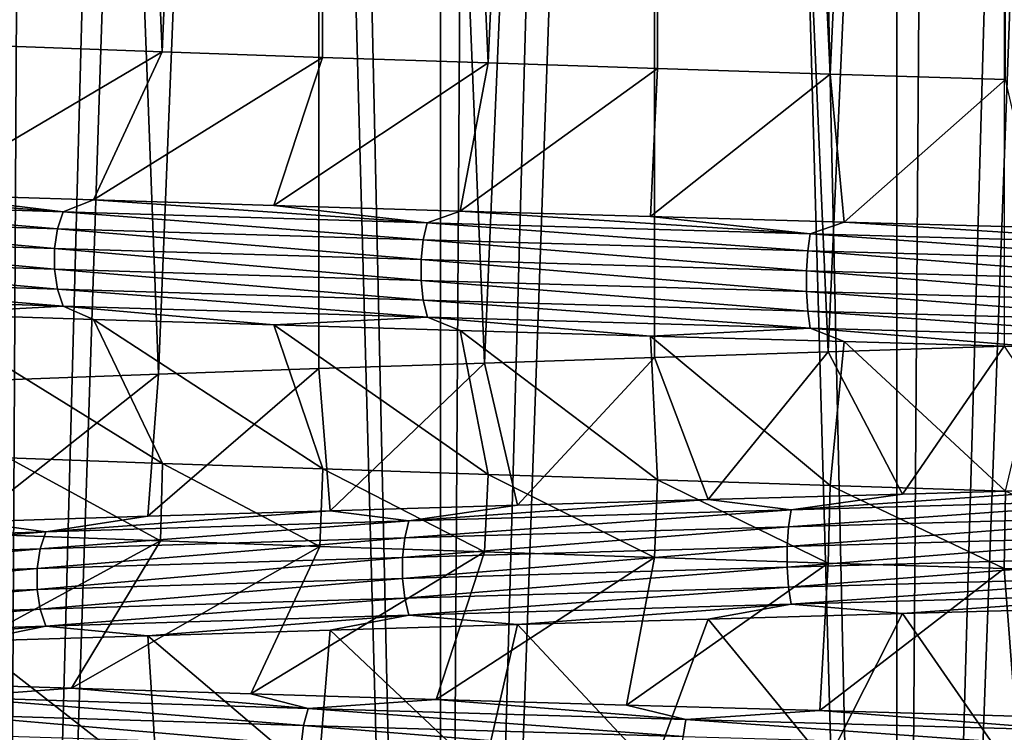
# Model space of a CAD drawing. Header units: metres. Extents: x -206 to 75, y -104 to 104.
# Tile 547 of 656: x -4.98 to -1.32, y -88.21 to -85.56. Entities that reach past the tile are written whole.
import ezdxf

# ---------------------------------------------------------------- set-up
doc = ezdxf.new("R2010")
doc.units = ezdxf.units.M
doc.layers.add('solid_01_1-CONSUMER_THERM_B_125288', color=7, linetype='CONTINUOUS')

msp = doc.modelspace()

# ---------------------------------------------------------------- linework, layer by layer
at = {"layer": 'solid_01_1-CONSUMER_THERM_B_125288'}
for points in [[(-1.72361, -66.575706, 37.586987), (-2.575743, -66.594467, 37.446255), (-1.723034, -97, 37.587063)], [(-0.863454, -66.556847, 37.67173), (-1.72361, -66.575706, 37.586987), (-1.723034, -97, 37.587063)], [(-0.863454, -66.556847, 37.67173), (-1.723034, -97, 37.587063), (0.000094, -97, 37.700001)], [(-3.417522, -66.613335, 37.249924), (-4.244166, -66.632355, 36.999081), (-3.416415, -97, 37.250221)], [(-2.575743, -66.594467, 37.446255), (-3.417522, -66.613335, 37.249924), (-3.416415, -97, 37.250221)], [(-2.575743, -66.594467, 37.446255), (-3.416415, -97, 37.250221), (-1.723034, -97, 37.587063)], [(-4.244166, -66.632355, 36.999081), (-5.052819, -66.65136, 36.69463), (-5.051296, -97, 36.695255)], [(-4.244166, -66.632355, 36.999081), (-5.051296, -97, 36.695255), (-3.416415, -97, 37.250221)], [(-5.691119, -67.316277, 12.589871), (-4.890752, -67.335487, 12.239472), (-5.051363, -97, 12.304773)], [(-4.890752, -67.335487, 12.239472), (-4.069489, -67.354546, 11.94296), (-5.051363, -97, 12.304773)], [(-4.069489, -67.354546, 11.94296), (-3.416506, -97, 11.749804), (-5.051363, -97, 12.304773)], [(-4.069489, -67.354546, 11.94296), (-3.229958, -67.373528, 11.701275), (-3.416506, -97, 11.749804)], [(-3.229958, -67.373528, 11.701275), (-2.376426, -67.392586, 11.515678), (-3.416506, -97, 11.749804)], [(-2.376426, -67.392586, 11.515678), (-1.72316, -97, 11.412954), (-3.416506, -97, 11.749804)], [(-2.376426, -67.392586, 11.515678), (-1.513317, -67.411797, 11.387034), (-1.72316, -97, 11.412954)], [(-1.513317, -67.411797, 11.387034), (-0.643103, -67.431007, 11.315676), (-1.72316, -97, 11.412954)], [(-0.643103, -67.431007, 11.315676), (-0.000094, -97, 11.3), (-1.72316, -97, 11.412954)], [(-5.032708, -86.898262, 32.320606), (-5.027785, -72, 32.323761), (-4.461436, -86.877785, 32.66)], [(-4.447861, -85.682007, 16.332594), (-3.863247, -72, 16.04038), (-5.027801, -72, 16.67625)], [(-4.447861, -85.682007, 16.332594), (-5.027801, -72, 16.67625), (-5.019515, -85.661301, 16.670921)], [(-4.461436, -86.877785, 32.66), (-5.027785, -72, 32.323761), (-3.863221, -72, 32.959633)], [(-4.461436, -86.877785, 32.66), (-3.863221, -72, 32.959633), (-3.867006, -86.857193, 32.957912)], [(-3.853106, -85.702812, 16.035748), (-3.863247, -72, 16.04038), (-4.447861, -85.682007, 16.332594)], [(-3.867006, -86.857193, 32.957912), (-3.863221, -72, 32.959633), (-3.252975, -86.836456, 33.212528)], [(-3.23929, -85.723503, 15.782374), (-2.620156, -72, 15.576729), (-3.863247, -72, 16.04038)], [(-3.23929, -85.723503, 15.782374), (-3.863247, -72, 16.04038), (-3.853106, -85.702812, 16.035748)], [(-3.252975, -86.836456, 33.212528), (-3.863221, -72, 32.959633), (-2.620116, -72, 33.423283)], [(-3.252975, -86.836456, 33.212528), (-2.620116, -72, 33.423283), (-2.622315, -86.815643, 33.422638)], [(-2.610656, -85.74398, 15.573944), (-2.620156, -72, 15.576729), (-3.23929, -85.723503, 15.782374)], [(-2.622315, -86.815643, 33.422638), (-2.620116, -72, 33.423283), (-1.977936, -86.794968, 33.587231)], [(-1.970002, -85.764343, 15.411046), (-1.3237, -72, 15.294683), (-2.620156, -72, 15.576729)], [(-1.970002, -85.764343, 15.411046), (-2.620156, -72, 15.576729), (-2.610656, -85.74398, 15.573944)], [(-1.977936, -86.794968, 33.587231), (-2.620116, -72, 33.423283), (-1.323637, -72, 33.705326)], [(-1.977936, -86.794968, 33.587231), (-1.323637, -72, 33.705326), (-1.324333, -86.774498, 33.705223)], [(-1.319808, -85.784813, 15.294127), (-1.3237, -72, 15.294683), (-1.970002, -85.764343, 15.411046)], [(-4.447861, -85.682007, 16.332594), (-5.019515, -85.661301, 16.670921), (-5.345313, -86.210747, 15.648159)], [(-4.447861, -85.682007, 16.332594), (-5.345313, -86.210747, 15.648159), (-4.702766, -86.231331, 15.290898)], [(-3.853106, -85.702812, 16.035748), (-4.447861, -85.682007, 16.332594), (-4.702766, -86.231331, 15.290898)], [(-3.853106, -85.702812, 16.035748), (-4.702766, -86.231331, 15.290898), (-4.033932, -86.252007, 14.979123)], [(-3.23929, -85.723503, 15.782374), (-3.853106, -85.702812, 16.035748), (-4.033932, -86.252007, 14.979123)], [(-3.23929, -85.723503, 15.782374), (-4.033932, -86.252007, 14.979123), (-3.343462, -86.272659, 14.715286)], [(-2.610656, -85.74398, 15.573944), (-3.23929, -85.723503, 15.782374), (-3.343462, -86.272659, 14.715286)], [(-2.610656, -85.74398, 15.573944), (-3.343462, -86.272659, 14.715286), (-2.636688, -86.293228, 14.501463)], [(-1.970002, -85.764343, 15.411046), (-2.610656, -85.74398, 15.573944), (-2.636688, -86.293228, 14.501463)], [(-1.970002, -85.764343, 15.411046), (-2.636688, -86.293228, 14.501463), (-1.918997, -86.313713, 14.339066)], [(-1.319808, -85.784813, 15.294127), (-1.970002, -85.764343, 15.411046), (-1.918997, -86.313713, 14.339066)], [(-1.319808, -85.784813, 15.294127), (-1.918997, -86.313713, 14.339066), (-1.193006, -86.334244, 14.228544)], [(-4.816033, -86.275215, 15.279831), (-5.960612, -86.190239, 16.050354), (-6.070361, -86.234276, 16.052679)], [(-4.816033, -86.275215, 15.279831), (-5.345313, -86.210747, 15.648159), (-5.960612, -86.190239, 16.050354)], [(-6.070361, -86.234276, 16.052679), (-6.096644, -86.297684, 16.016104), (-4.836885, -86.338623, 15.23991)], [(-4.816033, -86.275215, 15.279831), (-6.070361, -86.234276, 16.052679), (-4.836885, -86.338623, 15.23991)], [(-4.816033, -86.275215, 15.279831), (-4.702766, -86.231331, 15.290898), (-5.345313, -86.210747, 15.648159)], [(-3.464742, -86.316147, 14.692211), (-4.702766, -86.231331, 15.290898), (-4.816033, -86.275215, 15.279831)], [(-3.464742, -86.316147, 14.692211), (-4.033932, -86.252007, 14.979123), (-4.702766, -86.231331, 15.290898)], [(-3.464742, -86.316147, 14.692211), (-3.343462, -86.272659, 14.715286), (-4.033932, -86.252007, 14.979123)], [(-6.096644, -86.297684, 16.016104), (-6.110833, -86.371147, 15.99636), (-4.848143, -86.412086, 15.218358)], [(-4.836885, -86.338623, 15.23991), (-6.096644, -86.297684, 16.016104), (-4.848143, -86.412086, 15.218358)], [(-4.816033, -86.275215, 15.279831), (-4.836885, -86.338623, 15.23991), (-3.479743, -86.379555, 14.649746)], [(-3.464742, -86.316147, 14.692211), (-4.816033, -86.275215, 15.279831), (-3.479743, -86.379555, 14.649746)], [(-2.044306, -86.357086, 14.300476), (-3.343462, -86.272659, 14.715286), (-3.464742, -86.316147, 14.692211)], [(-2.044306, -86.357086, 14.300476), (-2.636688, -86.293228, 14.501463), (-3.343462, -86.272659, 14.715286)], [(-2.044306, -86.357086, 14.300476), (-1.918997, -86.313713, 14.339066), (-2.636688, -86.293228, 14.501463)], [(-4.836885, -86.338623, 15.23991), (-4.848143, -86.412086, 15.218358), (-3.487842, -86.453018, 14.626821)], [(-3.479743, -86.379555, 14.649746), (-4.836885, -86.338623, 15.23991), (-3.487842, -86.453018, 14.626821)], [(-3.464742, -86.316147, 14.692211), (-3.479743, -86.379555, 14.649746), (-2.053158, -86.420494, 14.256315)], [(-2.044306, -86.357086, 14.300476), (-3.464742, -86.316147, 14.692211), (-2.053158, -86.420494, 14.256315)], [(-0.582787, -86.398026, 14.114305), (-1.918997, -86.313713, 14.339066), (-2.044306, -86.357086, 14.300476)], [(-0.582787, -86.398026, 14.114305), (-1.193006, -86.334244, 14.228544), (-1.918997, -86.313713, 14.339066)], [(-6.110833, -86.371147, 15.99636), (-6.110796, -86.447952, 15.996411), (-4.848113, -86.488884, 15.218414)], [(-4.848143, -86.412086, 15.218358), (-6.110833, -86.371147, 15.99636), (-4.848113, -86.488884, 15.218414)], [(-3.479743, -86.379555, 14.649746), (-3.487842, -86.453018, 14.626821), (-2.057936, -86.493958, 14.232474)], [(-2.053158, -86.420494, 14.256315), (-3.479743, -86.379555, 14.649746), (-2.057936, -86.493958, 14.232474)], [(-2.044306, -86.357086, 14.300476), (-2.053158, -86.420494, 14.256315), (-0.58531, -86.461426, 14.069338)], [(-0.582787, -86.398026, 14.114305), (-2.044306, -86.357086, 14.300476), (-0.58531, -86.461426, 14.069338)], [(-4.848143, -86.412086, 15.218358), (-4.848113, -86.488884, 15.218414), (-3.48782, -86.529823, 14.626881)], [(-3.487842, -86.453018, 14.626821), (-4.848143, -86.412086, 15.218358), (-3.48782, -86.529823, 14.626881)], [(-6.110796, -86.447952, 15.996411), (-6.09654, -86.521378, 16.016249), (-4.836803, -86.562317, 15.240067)], [(-4.848113, -86.488884, 15.218414), (-6.110796, -86.447952, 15.996411), (-4.836803, -86.562317, 15.240067)], [(-3.487842, -86.453018, 14.626821), (-3.48782, -86.529823, 14.626881), (-2.057923, -86.570755, 14.232537)], [(-2.057936, -86.493958, 14.232474), (-3.487842, -86.453018, 14.626821), (-2.057923, -86.570755, 14.232537)], [(-2.053158, -86.420494, 14.256315), (-2.057936, -86.493958, 14.232474), (-0.586672, -86.534889, 14.045062)], [(-0.58531, -86.461426, 14.069338), (-2.053158, -86.420494, 14.256315), (-0.586672, -86.534889, 14.045062)], [(-4.848113, -86.488884, 15.218414), (-4.836803, -86.562317, 15.240067), (-3.479684, -86.603249, 14.649913)], [(-3.48782, -86.529823, 14.626881), (-4.848113, -86.488884, 15.218414), (-3.479684, -86.603249, 14.649913)], [(-6.09654, -86.521378, 16.016249), (-6.070203, -86.584717, 16.052898), (-4.815907, -86.625656, 15.28007)], [(-4.836803, -86.562317, 15.240067), (-6.09654, -86.521378, 16.016249), (-4.815907, -86.625656, 15.28007)], [(-2.057936, -86.493958, 14.232474), (-2.057923, -86.570755, 14.232537), (-0.586668, -86.611694, 14.045126)], [(-0.586672, -86.534889, 14.045062), (-2.057936, -86.493958, 14.232474), (-0.586668, -86.611694, 14.045126)], [(-4.836803, -86.562317, 15.240067), (-4.815907, -86.625656, 15.28007), (-3.464651, -86.666588, 14.692466)], [(-3.479684, -86.603249, 14.649913), (-4.836803, -86.562317, 15.240067), (-3.464651, -86.666588, 14.692466)], [(-3.48782, -86.529823, 14.626881), (-3.479684, -86.603249, 14.649913), (-2.053123, -86.644188, 14.256489)], [(-2.057923, -86.570755, 14.232537), (-3.48782, -86.529823, 14.626881), (-2.053123, -86.644188, 14.256489)], [(-4.815907, -86.625656, 15.28007), (-6.070203, -86.584717, 16.052898), (-5.345276, -86.654099, 15.648137)], [(-2.057923, -86.570755, 14.232537), (-2.053123, -86.644188, 14.256489), (-0.5853, -86.68512, 14.069514)], [(-0.586668, -86.611694, 14.045126), (-2.057923, -86.570755, 14.232537), (-0.5853, -86.68512, 14.069514)], [(-4.815907, -86.625656, 15.28007), (-5.345276, -86.654099, 15.648137), (-4.702737, -86.674576, 15.290882)], [(-4.815907, -86.625656, 15.28007), (-4.702737, -86.674576, 15.290882), (-4.033921, -86.695122, 14.979117)], [(-3.464651, -86.666588, 14.692466), (-4.815907, -86.625656, 15.28007), (-4.033921, -86.695122, 14.979117)], [(-3.479684, -86.603249, 14.649913), (-3.464651, -86.666588, 14.692466), (-2.044253, -86.707527, 14.300742)], [(-2.053123, -86.644188, 14.256489), (-3.479684, -86.603249, 14.649913), (-2.044253, -86.707527, 14.300742)], [(-5.345276, -86.654099, 15.648137), (-5.01931, -87.188026, 16.67079), (-4.447625, -87.208588, 16.332464)], [(-4.702737, -86.674576, 15.290882), (-5.345276, -86.654099, 15.648137), (-4.447625, -87.208588, 16.332464)], [(-3.464651, -86.666588, 14.692466), (-4.033921, -86.695122, 14.979117), (-3.34346, -86.715759, 14.715286)], [(-3.464651, -86.666588, 14.692466), (-3.34346, -86.715759, 14.715286), (-2.636683, -86.736443, 14.501463)], [(-2.044253, -86.707527, 14.300742), (-3.464651, -86.666588, 14.692466), (-2.636683, -86.736443, 14.501463)], [(-2.053123, -86.644188, 14.256489), (-2.044253, -86.707527, 14.300742), (-0.582771, -86.748459, 14.114575)], [(-0.5853, -86.68512, 14.069514), (-2.053123, -86.644188, 14.256489), (-0.582771, -86.748459, 14.114575)], [(-4.702737, -86.674576, 15.290882), (-4.447625, -87.208588, 16.332464), (-3.852822, -87.229073, 16.035618)], [(-4.033921, -86.695122, 14.979117), (-4.702737, -86.674576, 15.290882), (-3.852822, -87.229073, 16.035618)], [(-4.033921, -86.695122, 14.979117), (-3.852822, -87.229073, 16.035618), (-3.23895, -87.249626, 15.782248)], [(-3.34346, -86.715759, 14.715286), (-4.033921, -86.695122, 14.979117), (-3.23895, -87.249626, 15.782248)], [(-2.044253, -86.707527, 14.300742), (-2.636683, -86.736443, 14.501463), (-1.918991, -86.757057, 14.339066)], [(-2.044253, -86.707527, 14.300742), (-1.918991, -86.757057, 14.339066), (-1.192998, -86.777557, 14.228542)], [(-0.582771, -86.748459, 14.114575), (-2.044253, -86.707527, 14.300742), (-1.192998, -86.777557, 14.228542)], [(-3.34346, -86.715759, 14.715286), (-3.23895, -87.249626, 15.782248), (-2.610336, -87.270271, 15.573851)], [(-2.636683, -86.736443, 14.501463), (-3.34346, -86.715759, 14.715286), (-2.610336, -87.270271, 15.573851)], [(-2.636683, -86.736443, 14.501463), (-2.610336, -87.270271, 15.573851), (-1.969796, -87.29097, 15.411001)], [(-1.918991, -86.757057, 14.339066), (-2.636683, -86.736443, 14.501463), (-1.969796, -87.29097, 15.411001)], [(-1.977936, -86.794968, 33.587231), (-1.324333, -86.774498, 33.705223), (-1.702173, -87.322548, 34.699352)], [(-1.918991, -86.757057, 14.339066), (-1.969796, -87.29097, 15.411001), (-1.319769, -87.311523, 15.294121)], [(-1.192998, -86.777557, 14.228542), (-1.918991, -86.757057, 14.339066), (-1.319769, -87.311523, 15.294121)], [(-1.324333, -86.774498, 33.705223), (-0.970593, -87.30201, 34.794559), (-1.702173, -87.322548, 34.699352)], [(-3.252975, -86.836456, 33.212528), (-2.622315, -86.815643, 33.422638), (-3.130781, -87.363609, 34.355103)], [(-2.622315, -86.815643, 33.422638), (-2.422565, -87.343033, 34.552803), (-3.130781, -87.363609, 34.355103)], [(-2.622315, -86.815643, 33.422638), (-1.977936, -86.794968, 33.587231), (-2.422565, -87.343033, 34.552803)], [(-1.977936, -86.794968, 33.587231), (-1.702173, -87.322548, 34.699352), (-2.422565, -87.343033, 34.552803)], [(-3.867006, -86.857193, 32.957912), (-3.252975, -86.836456, 33.212528), (-3.825344, -87.384285, 34.106625)], [(-3.252975, -86.836456, 33.212528), (-3.130781, -87.363609, 34.355103), (-3.825344, -87.384285, 34.106625)], [(-4.461436, -86.877785, 32.66), (-4.501532, -87.404945, 33.80888), (-5.154928, -87.425537, 33.46373)], [(-5.032708, -86.898262, 32.320606), (-4.461436, -86.877785, 32.66), (-5.154928, -87.425537, 33.46373)], [(-3.867006, -86.857193, 32.957912), (-3.825344, -87.384285, 34.106625), (-4.501532, -87.404945, 33.80888)], [(-4.461436, -86.877785, 32.66), (-3.867006, -86.857193, 32.957912), (-4.501532, -87.404945, 33.80888)], [(-4.454499, -87.496017, 16.336212), (-5.01931, -87.188026, 16.67079), (-5.022685, -87.475494, 16.672955)], [(-4.454499, -87.496017, 16.336212), (-4.447625, -87.208588, 16.332464), (-5.01931, -87.188026, 16.67079)], [(-3.863582, -87.516693, 16.040524), (-4.447625, -87.208588, 16.332464), (-4.454499, -87.496017, 16.336212)], [(-3.863582, -87.516693, 16.040524), (-3.852822, -87.229073, 16.035618), (-4.447625, -87.208588, 16.332464)], [(-3.252076, -87.537361, 15.787136), (-3.852822, -87.229073, 16.035618), (-3.863582, -87.516693, 16.040524)], [(-3.252076, -87.537361, 15.787136), (-3.23895, -87.249626, 15.782248), (-3.852822, -87.229073, 16.035618)], [(-2.622255, -87.55793, 15.577345), (-3.23895, -87.249626, 15.782248), (-3.252076, -87.537361, 15.787136)], [(-2.622255, -87.55793, 15.577345), (-2.610336, -87.270271, 15.573851), (-3.23895, -87.249626, 15.782248)], [(-1.978142, -87.578415, 15.412814), (-2.610336, -87.270271, 15.573851), (-2.622255, -87.55793, 15.577345)], [(-1.978142, -87.578415, 15.412814), (-1.969796, -87.29097, 15.411001), (-2.610336, -87.270271, 15.573851)], [(-1.324453, -87.598938, 15.294793), (-1.969796, -87.29097, 15.411001), (-1.978142, -87.578415, 15.412814)], [(-1.324453, -87.598938, 15.294793), (-1.319769, -87.311523, 15.294121), (-1.969796, -87.29097, 15.411001)], [(-2.115311, -87.380478, 34.685028), (-2.422565, -87.343033, 34.552803), (-1.702173, -87.322548, 34.699352)], [(-2.115311, -87.380478, 34.685028), (-1.702173, -87.322548, 34.699352), (-0.970593, -87.30201, 34.794559)], [(-2.115311, -87.380478, 34.685028), (-0.970593, -87.30201, 34.794559), (-0.654955, -87.339539, 34.881145)], [(-0.663807, -87.619682, 15.223721), (-1.319769, -87.311523, 15.294121), (-1.324453, -87.598938, 15.294793)], [(-3.532926, -87.42141, 34.283703), (-3.825344, -87.384285, 34.106625), (-3.130781, -87.363609, 34.355103)], [(-3.532926, -87.42141, 34.283703), (-3.130781, -87.363609, 34.355103), (-2.422565, -87.343033, 34.552803)], [(-3.532926, -87.42141, 34.283703), (-2.422565, -87.343033, 34.552803), (-2.115311, -87.380478, 34.685028)], [(-2.115311, -87.380478, 34.685028), (-0.654955, -87.339539, 34.881145), (-2.124469, -87.443886, 34.72913)], [(-0.654955, -87.339539, 34.881145), (-0.65779, -87.402946, 34.926094), (-2.124469, -87.443886, 34.72913)], [(-4.879885, -87.462349, 33.68615), (-4.501532, -87.404945, 33.80888), (-3.825344, -87.384285, 34.106625)], [(-4.879885, -87.462349, 33.68615), (-3.825344, -87.384285, 34.106625), (-3.532926, -87.42141, 34.283703)], [(-3.532926, -87.42141, 34.283703), (-2.115311, -87.380478, 34.685028), (-3.548222, -87.484818, 34.326065)], [(-2.115311, -87.380478, 34.685028), (-2.124469, -87.443886, 34.72913), (-3.548222, -87.484818, 34.326065)], [(-2.124469, -87.443886, 34.72913), (-0.65779, -87.402946, 34.926094), (-2.129414, -87.517349, 34.752934)], [(-0.65779, -87.402946, 34.926094), (-0.659322, -87.47641, 34.950359), (-2.129414, -87.517349, 34.752934)], [(-6.129177, -87.503281, 32.905006), (-5.154928, -87.425537, 33.46373), (-4.879885, -87.462349, 33.68615)], [(-4.879885, -87.462349, 33.68615), (-5.154928, -87.425537, 33.46373), (-4.501532, -87.404945, 33.80888)], [(-4.879885, -87.462349, 33.68615), (-3.532926, -87.42141, 34.283703), (-4.901014, -87.525757, 33.725922)], [(-3.532926, -87.42141, 34.283703), (-3.548222, -87.484818, 34.326065), (-4.901014, -87.525757, 33.725922)], [(-6.129177, -87.503281, 32.905006), (-4.879885, -87.462349, 33.68615), (-6.155714, -87.566689, 32.941399)], [(-4.879885, -87.462349, 33.68615), (-4.901014, -87.525757, 33.725922), (-6.155714, -87.566689, 32.941399)], [(-4.454499, -87.496017, 16.336212), (-5.022685, -87.475494, 16.672955), (-5.423431, -88.022476, 15.695806)], [(-3.548222, -87.484818, 34.326065), (-2.124469, -87.443886, 34.72913), (-3.55648, -87.558281, 34.348934)], [(-2.124469, -87.443886, 34.72913), (-2.129414, -87.517349, 34.752934), (-3.55648, -87.558281, 34.348934)], [(-2.129414, -87.517349, 34.752934), (-0.659322, -87.47641, 34.950359), (-2.129401, -87.594147, 34.752872)], [(-0.659322, -87.47641, 34.950359), (-0.659318, -87.553215, 34.950294), (-2.129401, -87.594147, 34.752872)], [(-4.454499, -87.496017, 16.336212), (-5.423431, -88.022476, 15.695806), (-4.784445, -88.043022, 15.332961)], [(-4.901014, -87.525757, 33.725922), (-3.548222, -87.484818, 34.326065), (-4.91242, -87.59922, 33.747395)], [(-3.548222, -87.484818, 34.326065), (-3.55648, -87.558281, 34.348934), (-4.91242, -87.59922, 33.747395)], [(-3.863582, -87.516693, 16.040524), (-4.454499, -87.496017, 16.336212), (-4.784445, -88.043022, 15.332961)], [(-6.155714, -87.566689, 32.941399), (-4.901014, -87.525757, 33.725922), (-6.170041, -87.640152, 32.961044)], [(-4.901014, -87.525757, 33.725922), (-4.91242, -87.59922, 33.747395), (-6.170041, -87.640152, 32.961044)], [(-3.863582, -87.516693, 16.040524), (-4.784445, -88.043022, 15.332961), (-4.119162, -88.063683, 15.015618)], [(-3.252076, -87.537361, 15.787136), (-3.863582, -87.516693, 16.040524), (-4.119162, -88.063683, 15.015618)], [(-3.252076, -87.537361, 15.787136), (-4.119162, -88.063683, 15.015618), (-3.431371, -88.084351, 14.745788)], [(-3.55648, -87.558281, 34.348934), (-2.129414, -87.517349, 34.752934), (-3.556459, -87.635086, 34.348873)], [(-2.129414, -87.517349, 34.752934), (-2.129401, -87.594147, 34.752872), (-3.556459, -87.635086, 34.348873)], [(-2.622255, -87.55793, 15.577345), (-3.252076, -87.537361, 15.787136), (-3.431371, -88.084351, 14.745788)], [(-4.91242, -87.59922, 33.747395), (-3.55648, -87.558281, 34.348934), (-4.912391, -87.676018, 33.747337)], [(-3.55648, -87.558281, 34.348934), (-3.556459, -87.635086, 34.348873), (-4.912391, -87.676018, 33.747337)], [(-2.622255, -87.55793, 15.577345), (-3.431371, -88.084351, 14.745788), (-2.726147, -88.10495, 14.525573)], [(-1.978142, -87.578415, 15.412814), (-2.622255, -87.55793, 15.577345), (-2.726147, -88.10495, 14.525573)], [(-1.978142, -87.578415, 15.412814), (-2.726147, -88.10495, 14.525573), (-2.008772, -88.125465, 14.356507)], [(-2.129401, -87.594147, 34.752872), (-0.659318, -87.553215, 34.950294), (-2.124434, -87.66758, 34.728954)], [(-0.659318, -87.553215, 34.950294), (-0.65778, -87.62664, 34.925915), (-2.124434, -87.66758, 34.728954)], [(-1.324453, -87.598938, 15.294793), (-1.978142, -87.578415, 15.412814), (-2.008772, -88.125465, 14.356507)], [(-6.170041, -87.640152, 32.961044), (-4.91242, -87.59922, 33.747395), (-6.170004, -87.716957, 32.960995)], [(-4.91242, -87.59922, 33.747395), (-4.912391, -87.676018, 33.747337), (-6.170004, -87.716957, 32.960995)], [(-3.556459, -87.635086, 34.348873), (-2.129401, -87.594147, 34.752872), (-3.548163, -87.708511, 34.325897)], [(-2.129401, -87.594147, 34.752872), (-2.124434, -87.66758, 34.728954), (-3.548163, -87.708511, 34.325897)], [(-1.324453, -87.598938, 15.294793), (-2.008772, -88.125465, 14.356507), (-1.283465, -88.145966, 14.239393)], [(-0.663807, -87.619682, 15.223721), (-1.324453, -87.598938, 15.294793), (-1.283465, -88.145966, 14.239393)], [(-4.912391, -87.676018, 33.747337), (-3.556459, -87.635086, 34.348873), (-4.900932, -87.749451, 33.725765)], [(-3.556459, -87.635086, 34.348873), (-3.548163, -87.708511, 34.325897), (-4.900932, -87.749451, 33.725765)], [(-2.124434, -87.66758, 34.728954), (-0.65778, -87.62664, 34.925915), (-2.115256, -87.730919, 34.684765)], [(-0.65778, -87.62664, 34.925915), (-0.654939, -87.68998, 34.880875), (-2.115256, -87.730919, 34.684765)], [(-6.170004, -87.716957, 32.960995), (-4.912391, -87.676018, 33.747337), (-6.155611, -87.790382, 32.941254)], [(-4.912391, -87.676018, 33.747337), (-4.900932, -87.749451, 33.725765), (-6.155611, -87.790382, 32.941254)], [(-3.548163, -87.708511, 34.325897), (-2.124434, -87.66758, 34.728954), (-3.532835, -87.771851, 34.283447)], [(-2.124434, -87.66758, 34.728954), (-2.115256, -87.730919, 34.684765), (-3.532835, -87.771851, 34.283447)], [(-2.115256, -87.730919, 34.684765), (-0.654939, -87.68998, 34.880875), (-1.702168, -87.7658, 34.699352)], [(-0.654939, -87.68998, 34.880875), (-0.970564, -87.745132, 34.794563), (-1.702168, -87.7658, 34.699352)], [(-4.900932, -87.749451, 33.725765), (-3.548163, -87.708511, 34.325897), (-4.879759, -87.81279, 33.685909)], [(-3.548163, -87.708511, 34.325897), (-3.532835, -87.771851, 34.283447), (-4.879759, -87.81279, 33.685909)], [(-3.532835, -87.771851, 34.283447), (-2.115256, -87.730919, 34.684765), (-3.13079, -87.806892, 34.355103)], [(-2.115256, -87.730919, 34.684765), (-2.422576, -87.786385, 34.552799), (-3.13079, -87.806892, 34.355103)], [(-2.115256, -87.730919, 34.684765), (-1.702168, -87.7658, 34.699352), (-2.422576, -87.786385, 34.552799)], [(-6.155611, -87.790382, 32.941254), (-4.900932, -87.749451, 33.725765), (-6.129018, -87.853722, 32.904789)], [(-4.900932, -87.749451, 33.725765), (-4.879759, -87.81279, 33.685909), (-6.129018, -87.853722, 32.904789)], [(-2.422576, -87.786385, 34.552799), (-1.702168, -87.7658, 34.699352), (-1.983701, -88.321838, 33.585976)], [(-1.702168, -87.7658, 34.699352), (-1.330536, -88.301071, 33.70433), (-1.983701, -88.321838, 33.585976)], [(-1.702168, -87.7658, 34.699352), (-0.970564, -87.745132, 34.794563), (-1.330536, -88.301071, 33.70433)], [(-0.970564, -87.745132, 34.794563), (-0.670311, -88.280327, 33.77581), (-1.330536, -88.301071, 33.70433)], [(-4.879759, -87.81279, 33.685909), (-3.532835, -87.771851, 34.283447), (-4.501513, -87.84803, 33.808887)], [(-3.532835, -87.771851, 34.283447), (-3.825338, -87.827423, 34.106625), (-4.501513, -87.84803, 33.808887)], [(-3.532835, -87.771851, 34.283447), (-3.13079, -87.806892, 34.355103), (-3.825338, -87.827423, 34.106625)], [(-3.13079, -87.806892, 34.355103), (-2.422576, -87.786385, 34.552799), (-2.627645, -88.342461, 33.42107)], [(-2.422576, -87.786385, 34.552799), (-1.983701, -88.321838, 33.585976), (-2.627645, -88.342461, 33.42107)], [(-6.129018, -87.853722, 32.904789), (-4.879759, -87.81279, 33.685909), (-5.780264, -87.889366, 33.074074)], [(-4.879759, -87.81279, 33.685909), (-5.154916, -87.868713, 33.463734), (-5.780264, -87.889366, 33.074074)], [(-4.879759, -87.81279, 33.685909), (-4.501513, -87.84803, 33.808887), (-5.154916, -87.868713, 33.463734)], [(-4.501513, -87.84803, 33.808887), (-3.825338, -87.827423, 34.106625), (-3.871507, -88.383469, 32.955853)], [(-3.825338, -87.827423, 34.106625), (-3.257926, -88.36293, 33.210678), (-3.871507, -88.383469, 32.955853)], [(-3.825338, -87.827423, 34.106625), (-3.13079, -87.806892, 34.355103), (-3.257926, -88.36293, 33.210678)], [(-3.13079, -87.806892, 34.355103), (-2.627645, -88.342461, 33.42107), (-3.257926, -88.36293, 33.210678)], [(-5.154916, -87.868713, 33.463734), (-4.501513, -87.84803, 33.808887), (-4.465498, -88.40416, 32.657776)], [(-5.154916, -87.868713, 33.463734), (-4.465498, -88.40416, 32.657776), (-5.036324, -88.42495, 32.318275)], [(-4.501513, -87.84803, 33.808887), (-3.871507, -88.383469, 32.955853), (-4.465498, -88.40416, 32.657776)], [(-5.229848, -88.076385, 15.507805), (-4.784445, -88.043022, 15.332961), (-5.423431, -88.022476, 15.695806)], [(-3.90666, -88.117317, 14.859648), (-4.784445, -88.043022, 15.332961), (-5.229848, -88.076385, 15.507805)], [(-3.90666, -88.117317, 14.859648), (-4.119162, -88.063683, 15.015618), (-4.784445, -88.043022, 15.332961)], [(-5.229848, -88.076385, 15.507805), (-5.252492, -88.139793, 15.468872), (-3.923575, -88.180725, 14.817907)], [(-3.90666, -88.117317, 14.859648), (-5.229848, -88.076385, 15.507805), (-3.923575, -88.180725, 14.817907)], [(-3.90666, -88.117317, 14.859648), (-3.431371, -88.084351, 14.745788), (-4.119162, -88.063683, 15.015618)], [(-2.505276, -88.158257, 14.404139), (-3.431371, -88.084351, 14.745788), (-3.90666, -88.117317, 14.859648)], [(-2.505276, -88.158257, 14.404139), (-2.726147, -88.10495, 14.525573), (-3.431371, -88.084351, 14.745788)], [(-3.90666, -88.117317, 14.859648), (-3.923575, -88.180725, 14.817907), (-2.516124, -88.221664, 14.360427)], [(-2.505276, -88.158257, 14.404139), (-3.90666, -88.117317, 14.859648), (-2.516124, -88.221664, 14.360427)], [(-2.505276, -88.158257, 14.404139), (-2.008772, -88.125465, 14.356507), (-2.726147, -88.10495, 14.525573)], [(-1.053834, -88.199188, 14.151159), (-2.008772, -88.125465, 14.356507), (-2.505276, -88.158257, 14.404139)], [(-1.053834, -88.199188, 14.151159), (-1.283465, -88.145966, 14.239393), (-2.008772, -88.125465, 14.356507)], [(-5.252492, -88.139793, 15.468872), (-5.264716, -88.213249, 15.447852), (-3.932706, -88.254189, 14.795374)], [(-3.923575, -88.180725, 14.817907), (-5.252492, -88.139793, 15.468872), (-3.932706, -88.254189, 14.795374)], [(-2.505276, -88.158257, 14.404139), (-2.516124, -88.221664, 14.360427), (-1.058397, -88.262596, 14.106352)], [(-1.053834, -88.199188, 14.151159), (-2.505276, -88.158257, 14.404139), (-1.058397, -88.262596, 14.106352)], [(-3.923575, -88.180725, 14.817907), (-3.932706, -88.254189, 14.795374), (-2.521979, -88.29512, 14.336828)], [(-2.516124, -88.221664, 14.360427), (-3.923575, -88.180725, 14.817907), (-2.521979, -88.29512, 14.336828)]]:
    msp.add_3dface(points, dxfattribs=at)

doc.saveas('drawing.dxf')
